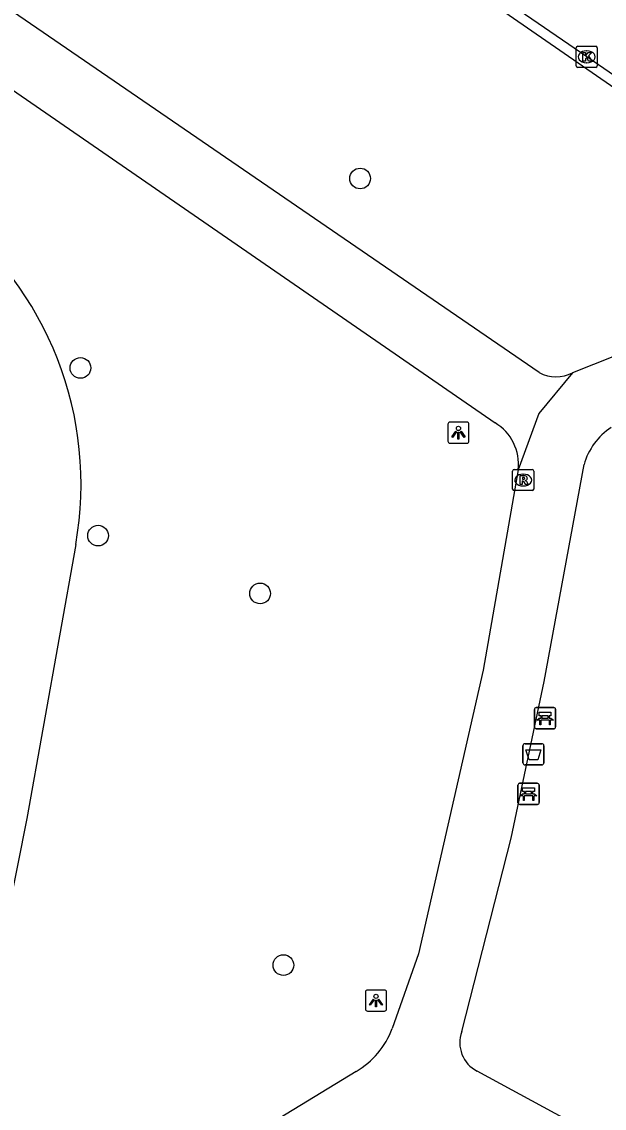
# Model space of a CAD drawing. Extents: x 162812 to 163818, y 381639 to 382470.
# Drawn here: x 163318.4 to 163345.9, y 381804.9 to 381856.3 of the extents above; entities that cross this region are included whole.
import ezdxf

# ---------------------------------------------------------------- set-up
doc = ezdxf.new("R2010")
doc.units = 0
for name, color, linetype in [('IMGEO_Afvalbak', 7, 'Continuous'), ('IMGEO_Bank', 7, 'Continuous'), ('IMGEO_Boom', 7, 'Continuous'), ('IMGEO_Groenvoorziening', 7, 'Continuous'), ('IMGEO_Kolk', 7, 'Continuous'), ('IMGEO_Lichtpunt', 7, 'Continuous'), ('IMGEO_Rijbaan_lokaal_gesloten', 7, 'Continuous'), ('IMGEO_Rijbaan_lokaal_open', 7, 'Continuous'), ('IMGEO_Rioolput', 7, 'Continuous'), ('IMGEO_Voetpad_gesloten', 7, 'Continuous')]:
    doc.layers.add(name, color=color, linetype=linetype)

msp = doc.modelspace()

# ---------------------------------------------------------------- linework, layer by layer
at = {"layer": 'IMGEO_Afvalbak'}
for p, q in [((163342.079, 381821.262), (163342.079, 381822.062)), ((163342.079, 381822.062), (163342.079, 381821.262)), ((163342.179, 381822.162), (163342.969, 381822.162)), ((163342.969, 381822.162), (163342.179, 381822.162)), ((163343.069, 381822.062), (163343.069, 381821.262)), ((163343.069, 381821.262), (163343.069, 381822.062)), ((163342.969, 381821.162), (163342.179, 381821.162)), ((163342.179, 381821.162), (163342.969, 381821.162))]:
    msp.add_line(p, q, dxfattribs=at)
msp.add_lwpolyline([(163342.222, 381821.876), (163342.926, 381821.876), (163342.777, 381821.406), (163342.371, 381821.406), (163342.222, 381821.876)], dxfattribs=at)
for centre, start, end in [((163342.179, 381822.062), 90, 180), ((163342.179, 381822.062), 90, 180), ((163342.969, 381822.062), 0, 90), ((163342.969, 381822.062), 360, 90), ((163342.179, 381821.262), 180, 270), ((163342.179, 381821.262), 180, 270), ((163342.969, 381821.262), 270, 0), ((163342.969, 381821.262), 270, 0)]:
    msp.add_arc(centre, 0.1, start, end, dxfattribs=at)
at = {"layer": 'IMGEO_Bank'}
for p, q in [((163342.702, 381823.87), (163343.543, 381823.87)), ((163343.543, 381823.87), (163342.702, 381823.87)), ((163342.627, 381822.945), (163342.627, 381823.786)), ((163342.627, 381823.786), (163342.627, 381822.945)), ((163342.936, 381823.376), (163342.936, 381823.482)), ((163342.98, 381823.482), (163342.98, 381823.376)), ((163343.268, 381823.488), (163342.986, 381823.488)), ((163342.986, 381823.37), (163343.268, 381823.37)), ((163343.274, 381823.376), (163343.274, 381823.482)), ((163343.318, 381823.482), (163343.318, 381823.376)), ((163343.627, 381823.795), (163343.627, 381822.954)), ((163343.627, 381822.954), (163343.627, 381823.795)), ((163343.552, 381822.87), (163342.711, 381822.87)), ((163342.711, 381822.87), (163343.552, 381822.87)), ((163343.324, 381823.268), (163342.931, 381823.268)), ((163341.92, 381820.29), (163342.761, 381820.29)), ((163342.761, 381820.29), (163341.92, 381820.29)), ((163341.845, 381819.365), (163341.845, 381820.206)), ((163341.845, 381820.206), (163341.845, 381819.365)), ((163342.154, 381819.796), (163342.154, 381819.902)), ((163342.198, 381819.902), (163342.198, 381819.796)), ((163342.486, 381819.908), (163342.204, 381819.908)), ((163342.204, 381819.79), (163342.486, 381819.79)), ((163342.492, 381819.796), (163342.492, 381819.902)), ((163342.536, 381819.902), (163342.536, 381819.796)), ((163342.845, 381820.215), (163342.845, 381819.374)), ((163342.845, 381819.374), (163342.845, 381820.215)), ((163342.77, 381819.29), (163341.929, 381819.29)), ((163341.929, 381819.29), (163342.77, 381819.29)), ((163342.542, 381819.688), (163342.149, 381819.688))]:
    msp.add_line(p, q, dxfattribs=at)
for points in [[(163342.874, 381823.268), (163342.732, 381823.268), (163342.844, 381823.37), (163342.93, 381823.37)], [(163342.93, 381823.488), (163342.844, 381823.488), (163342.844, 381823.649), (163343.407, 381823.649), (163343.407, 381823.488), (163343.324, 381823.488)], [(163343.324, 381823.37), (163343.407, 381823.37), (163343.519, 381823.268), (163343.38, 381823.268)], [(163342.924, 381823.261), (163342.924, 381823.054), (163342.881, 381823.054), (163342.881, 381823.261)], [(163343.374, 381823.261), (163343.374, 381823.054), (163343.33, 381823.054), (163343.33, 381823.261)], [(163342.092, 381819.688), (163341.95, 381819.688), (163342.062, 381819.79), (163342.148, 381819.79)], [(163342.148, 381819.908), (163342.062, 381819.908), (163342.062, 381820.069), (163342.625, 381820.069), (163342.625, 381819.908), (163342.542, 381819.908)], [(163342.542, 381819.79), (163342.625, 381819.79), (163342.737, 381819.688), (163342.598, 381819.688)], [(163342.142, 381819.681), (163342.142, 381819.474), (163342.099, 381819.474), (163342.099, 381819.681)], [(163342.592, 381819.681), (163342.592, 381819.474), (163342.548, 381819.474), (163342.548, 381819.681)]]:
    msp.add_lwpolyline(points, dxfattribs=at)
for centre, radius, start, end in [((163342.705, 381823.792), 0.0779, 92.4484, 184.2845), ((163342.705, 381823.792), 0.0779, 92.4484, 184.2845), ((163343.549, 381823.792), 0.0779, 2.4484, 94.2845), ((163343.549, 381823.792), 0.0779, 2.4484, 94.2845), ((163342.929, 381823.481), 0.00671, 2.8957, 87.1043), ((163342.929, 381823.377), 0.00671, 272.8957, 357.1043), ((163342.986, 381823.481), 0.00671, 92.8957, 177.1043), ((163342.986, 381823.377), 0.00671, 182.8957, 267.1043), ((163343.268, 381823.481), 0.00671, 2.8957, 87.1043), ((163343.268, 381823.377), 0.00671, 272.8957, 357.1043), ((163343.325, 381823.481), 0.00671, 92.8957, 177.1043), ((163343.325, 381823.377), 0.00671, 182.8957, 267.1043), ((163342.705, 381822.948), 0.0779, 182.4484, 274.2845), ((163342.705, 381822.948), 0.0779, 182.4484, 274.2845), ((163342.874, 381823.261), 0.00671, 2.8957, 87.1043), ((163342.931, 381823.261), 0.00671, 92.8957, 177.1043), ((163343.323, 381823.261), 0.00671, 2.8957, 87.1043), ((163343.38, 381823.261), 0.00671, 92.8957, 177.1043), ((163343.549, 381822.948), 0.0779, 272.4484, 4.2845), ((163343.549, 381822.948), 0.0779, 272.4484, 4.2845), ((163341.923, 381820.212), 0.0779, 92.4484, 184.2845), ((163341.923, 381820.212), 0.0779, 92.4484, 184.2845), ((163342.767, 381820.212), 0.0779, 2.4484, 94.2845), ((163342.767, 381820.212), 0.0779, 2.4484, 94.2845), ((163342.147, 381819.901), 0.00671, 2.8957, 87.1043), ((163342.147, 381819.797), 0.00671, 272.8957, 357.1043), ((163342.204, 381819.901), 0.00671, 92.8957, 177.1043), ((163342.204, 381819.797), 0.00671, 182.8957, 267.1043), ((163342.486, 381819.901), 0.00671, 2.8957, 87.1043), ((163342.486, 381819.797), 0.00671, 272.8957, 357.1043), ((163342.543, 381819.901), 0.00671, 92.8957, 177.1043), ((163342.543, 381819.797), 0.00671, 182.8957, 267.1043), ((163341.923, 381819.368), 0.0779, 182.4484, 274.2845), ((163341.923, 381819.368), 0.0779, 182.4484, 274.2845), ((163342.092, 381819.681), 0.00671, 2.8957, 87.1043), ((163342.149, 381819.681), 0.00671, 92.8957, 177.1043), ((163342.541, 381819.681), 0.00671, 2.8957, 87.1043), ((163342.598, 381819.681), 0.00671, 92.8957, 177.1043), ((163342.767, 381819.368), 0.0779, 272.4484, 4.2845), ((163342.767, 381819.368), 0.0779, 272.4484, 4.2845)]:
    msp.add_arc(centre, radius, start, end, dxfattribs=at)
at = {"layer": 'IMGEO_Boom'}
for centre in [(163334.379, 381848.899), (163321.149, 381839.937), (163321.984, 381832.004), (163329.648, 381829.27), (163330.751, 381811.688)]:
    msp.add_circle(centre, 0.489, dxfattribs=at)
at = {"layer": 'IMGEO_Groenvoorziening'}
msp.add_lwpolyline([(163320.926, 381831.589), (163318.618, 381818.622), (163315.576, 381803.378), (163311.366, 381792.827)], dxfattribs=at)
msp.add_arc((163304.89, 381834.443), 16.288, 349.9093, 52.7182, dxfattribs=at)
at = {"layer": 'IMGEO_Kolk'}
for p, q in [((163344.596, 381854.232), (163344.596, 381855.084)), ((163344.671, 381855.158), (163345.523, 381855.158)), ((163345.084, 381854.938), (163345.109, 381854.938)), ((163345.597, 381855.084), (163345.597, 381854.232)), ((163345.107, 381854.378), (163345.082, 381854.378)), ((163345.523, 381854.158), (163344.671, 381854.158))]:
    msp.add_line(p, q, dxfattribs=at)
for points in [[(163344.596, 381854.232), (163344.596, 381855.084)], [(163344.671, 381855.158), (163345.523, 381855.158)], [(163344.917, 381854.858), (163345.04, 381854.858), (163345.04, 381854.707), (163345.17, 381854.858), (163345.334, 381854.858), (163345.188, 381854.707), (163345.341, 381854.458), (163345.189, 381854.458), (163345.104, 381854.622), (163345.04, 381854.555), (163345.04, 381854.458), (163344.917, 381854.458), (163344.917, 381854.858)], [(163345.597, 381855.084), (163345.597, 381854.232)], [(163345.523, 381854.158), (163344.671, 381854.158)]]:
    msp.add_lwpolyline(points, dxfattribs=at)
for centre, start, end in [((163344.673, 381855.082), 91.552, 178.448), ((163344.673, 381855.082), 91.552, 178.448), ((163345.521, 381855.082), 1.552, 88.448), ((163345.521, 381855.082), 1.552, 88.448), ((163344.673, 381854.234), 181.552, 268.448), ((163344.673, 381854.234), 181.552, 268.448), ((163345.521, 381854.234), 271.552, 358.448), ((163345.521, 381854.234), 271.552, 358.448)]:
    msp.add_arc(centre, 0.0765, start, end, dxfattribs=at)
for centre, major_axis, ratio, start_param, end_param in [((163345.083, 381854.658), (-0.387, 0.002), 0.722429, 4.712389, 7.853982), ((163345.108, 381854.658), (-0.39, 0.002), 0.717154, 1.570796, 4.712389)]:
    msp.add_ellipse(centre, major_axis=major_axis, ratio=ratio, start_param=start_param, end_param=end_param, dxfattribs=at)
at = {"layer": 'IMGEO_Lichtpunt'}
for p, q in [((163338.531, 381837.279), (163338.531, 381836.472)), ((163338.531, 381837.279), (163338.531, 381836.472)), ((163339.433, 381837.374), (163338.625, 381837.374)), ((163339.433, 381837.374), (163338.625, 381837.374)), ((163339.527, 381836.472), (163339.527, 381837.279)), ((163339.527, 381836.472), (163339.527, 381837.279)), ((163338.625, 381836.378), (163339.433, 381836.378)), ((163338.625, 381836.378), (163339.433, 381836.378)), ((163335.534, 381810.51), (163334.726, 381810.51)), ((163335.534, 381810.51), (163334.726, 381810.51)), ((163334.632, 381810.415), (163334.632, 381809.608)), ((163334.632, 381810.415), (163334.632, 381809.608)), ((163335.628, 381809.608), (163335.628, 381810.415)), ((163335.628, 381809.608), (163335.628, 381810.415)), ((163334.726, 381809.514), (163335.534, 381809.514)), ((163334.726, 381809.514), (163335.534, 381809.514))]:
    msp.add_line(p, q, dxfattribs=at)
for points in [[(163338.905, 381836.943), (163338.944, 381836.915), (163338.756, 381836.653), (163338.718, 381836.68), (163338.905, 381836.943)], [(163339.007, 381836.895), (163339.054, 381836.895), (163339.054, 381836.573), (163339.007, 381836.573), (163339.007, 381836.895)], [(163339.117, 381836.915), (163339.155, 381836.942), (163339.342, 381836.68), (163339.303, 381836.652), (163339.117, 381836.915)], [(163335.006, 381810.079), (163335.045, 381810.051), (163334.857, 381809.789), (163334.819, 381809.816), (163335.006, 381810.079)], [(163335.108, 381810.031), (163335.155, 381810.031), (163335.155, 381809.709), (163335.108, 381809.709), (163335.108, 381810.031)], [(163335.218, 381810.051), (163335.256, 381810.078), (163335.443, 381809.816), (163335.404, 381809.788), (163335.218, 381810.051)]]:
    msp.add_lwpolyline(points, dxfattribs=at)
for centre in [(163339.03, 381837.077), (163335.131, 381810.213)]:
    msp.add_circle(centre, 0.0994, dxfattribs=at)
for centre, start, end in [((163338.625, 381837.279), 90, 180), ((163338.625, 381837.279), 90, 180), ((163339.433, 381837.279), 0, 90), ((163339.433, 381837.279), 0, 90), ((163338.625, 381836.472), 180, 270), ((163338.625, 381836.472), 180, 270), ((163339.433, 381836.472), 270, 0), ((163339.433, 381836.472), 270, 360), ((163334.726, 381810.415), 90, 180), ((163334.726, 381810.415), 90, 180), ((163335.534, 381810.415), 0, 90), ((163335.534, 381810.415), 0, 90), ((163334.726, 381809.608), 180, 270), ((163334.726, 381809.608), 180, 270), ((163335.534, 381809.608), 270, 0), ((163335.534, 381809.608), 270, 360)]:
    msp.add_arc(centre, 0.0946, start, end, dxfattribs=at)
at = {"layer": 'IMGEO_Rijbaan_lokaal_gesloten'}
msp.add_lwpolyline([(163356.953, 381846.517), (163345.097, 381854.658), (163328.942, 381865.735)], dxfattribs=at)
at = {"layer": 'IMGEO_Rijbaan_lokaal_open'}
msp.add_lwpolyline([(163312.858, 381876.368), (163356.676, 381846.092)], dxfattribs=at)
at = {"layer": 'IMGEO_Rioolput'}
for p, q in [((163341.592, 381834.207), (163341.592, 381835.059)), ((163341.667, 381835.133), (163342.519, 381835.133)), ((163342.08, 381834.913), (163342.105, 381834.913)), ((163342.593, 381835.059), (163342.593, 381834.207)), ((163342.103, 381834.353), (163342.078, 381834.353)), ((163342.519, 381834.133), (163341.667, 381834.133))]:
    msp.add_line(p, q, dxfattribs=at)
for points in [[(163341.592, 381834.207), (163341.592, 381835.059)], [(163341.667, 381835.133), (163342.519, 381835.133)], [(163342.181, 381834.831), (163341.929, 381834.833), (163341.929, 381834.433)], [(163342.107, 381834.752), (163342.053, 381834.752), (163342.053, 381834.671)], [(163342.053, 381834.671), (163342.105, 381834.671)], [(163342.593, 381835.059), (163342.593, 381834.207)], [(163341.929, 381834.433), (163342.053, 381834.433), (163342.053, 381834.595), (163342.064, 381834.595)], [(163342.111, 381834.566), (163342.182, 381834.433), (163342.322, 381834.433), (163342.257, 381834.559)], [(163342.519, 381834.133), (163341.667, 381834.133)]]:
    msp.add_lwpolyline(points, dxfattribs=at)
for centre, radius, start, end in [((163341.669, 381835.057), 0.0765, 91.552, 178.448), ((163341.669, 381835.057), 0.0765, 91.552, 178.448), ((163342.089, 381834.86), 0.19, 274.7715, 282.9687), ((163342.113, 381834.656), 0.0964, 77.0061, 93.1865), ((163342.127, 381834.713), 0.0378, 276.6634, 79.6772), ((163342.18, 381834.721), 0.109, 350.3612, 89.416), ((163342.178, 381834.721), 0.112, 277.5842, 350.9817), ((163342.517, 381835.057), 0.0765, 1.552, 88.448), ((163342.517, 381835.057), 0.0765, 1.552, 88.448), ((163341.669, 381834.209), 0.0765, 181.552, 268.448), ((163341.669, 381834.209), 0.0765, 181.552, 268.448), ((163342.063, 381834.542), 0.0533, 26.0293, 88.6989), ((163342.162, 381834.506), 0.108, 29.5134, 73.7905), ((163342.517, 381834.209), 0.0765, 271.552, 358.448), ((163342.517, 381834.209), 0.0765, 271.552, 358.448)]:
    msp.add_arc(centre, radius, start, end, dxfattribs=at)
for centre, major_axis, ratio, start_param, end_param in [((163342.079, 381834.633), (-0.387, 0.002), 0.722429, 4.712389, 7.853982), ((163342.104, 381834.633), (-0.39, 0.002), 0.717154, 1.570796, 4.712389)]:
    msp.add_ellipse(centre, major_axis=major_axis, ratio=ratio, start_param=start_param, end_param=end_param, dxfattribs=at)
at = {"layer": 'IMGEO_Voetpad_gesloten'}
for points in [[(163281.469, 381878.258), (163340.759, 381837.344)], [(163342.853, 381839.72), (163307.889, 381863.692), (163312.858, 381876.368)], [(163356.184, 381844.376), (163344.425, 381839.714)], [(163344.425, 381839.714), (163342.826, 381837.788), (163341.852, 381835.119)], [(163339.187, 381808.541), (163341.524, 381817.698), (163343.092, 381825.108), (163344.971, 381835.363)], [(163341.852, 381835.119), (163340.205, 381825.635), (163337.141, 381812.215), (163335.897, 381808.688)], [(163334.195, 381806.661), (163313.662, 381794.147), (163311.366, 381792.827)], [(163347.288, 381802.666), (163339.921, 381806.673)]]:
    msp.add_lwpolyline(points, dxfattribs=at)
for centre, radius, start, end in [((163343.644, 381841.145), 1.63, 240.9553, 298.6074), ((163339.579, 381835.383), 2.289, 353.3692, 58.9546), ((163347.943, 381834.537), 3.085, 123.1308, 164.4662), ((163332.166, 381810.093), 3.987, 300.5946, 339.3674), ((163340.601, 381808.018), 1.508, 159.718, 243.1851)]:
    msp.add_arc(centre, radius, start, end, dxfattribs=at)

doc.saveas('drawing.dxf')
